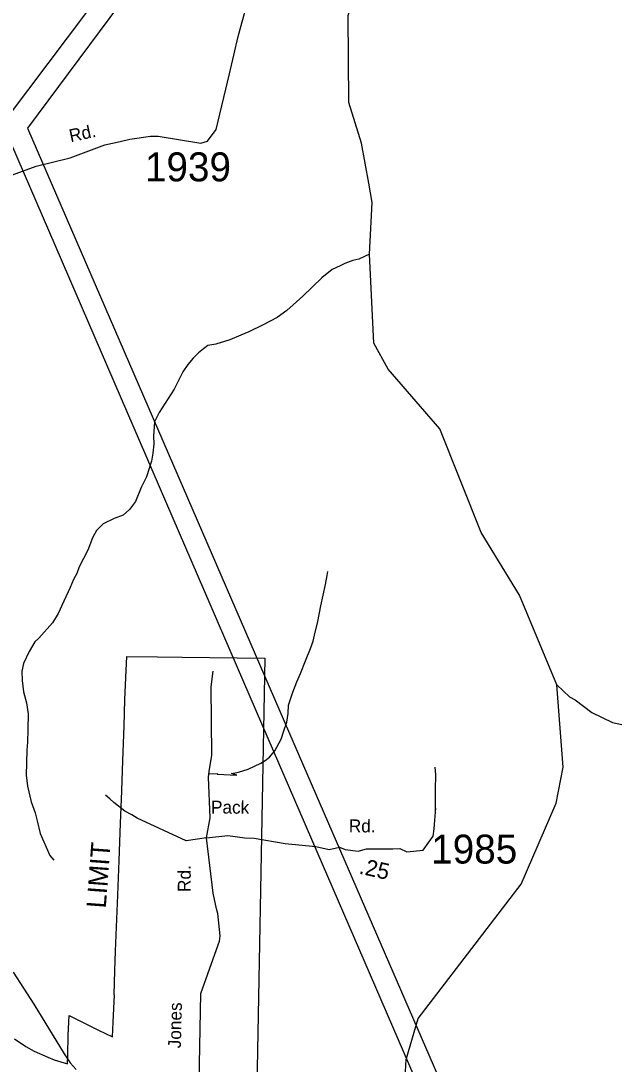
# Model space of a CAD drawing. Extents: x 1551653 to 1702041, y 811336 to 920032.
# Drawn here: x 1653908 to 1656960, y 884840 to 890159 of the extents above; entities that cross this region are included whole.
import ezdxf

# ---------------------------------------------------------------- set-up
doc = ezdxf.new("R2010")
doc.units = 0
for name, color, linetype in [('Old_Level_10', 7, 'Continuous'), ('Old_Level_11', 7, 'Continuous'), ('Old_Level_17', 7, 'Continuous'), ('Old_Level_19', 7, 'Continuous'), ('Old_Level_32', 7, 'Continuous'), ('Old_Level_35', 7, 'Continuous'), ('Old_Level_48', 7, 'Continuous'), ('Old_Level_49', 7, 'Continuous'), ('Old_Level_56', 7, 'Continuous'), ('Old_Level_59', 7, 'Continuous'), ('Old_Level_62', 7, 'Continuous'), ('Old_Level_8', 7, 'Continuous')]:
    doc.layers.add(name, color=color, linetype=linetype)

msp = doc.modelspace()

# ---------------------------------------------------------------- linework, layer by layer
at = {"layer": 'Old_Level_32'}
for points in [[(1653866.16, 889374.136), (1653986.971, 889418.786), (1654159.51, 889460.302), (1654336.249, 889527.208), (1654414.635, 889544.022), (1654464.694, 889555.41), (1654568.886, 889571.902), (1654608.896, 889571.289), (1654825.881, 889536.017), (1654860.133, 889545.811), (1654904.172, 889604.579), (1654972.676, 889888.624), (1655016.715, 890079.62)], [(1654855.67, 885993.844), (1654964.538, 886005.117), (1655050.881, 885993.844), (1655098.229, 885990.999), (1655255.781, 885964.582), (1655412.324, 885949.316), (1655480.056, 885934.329), (1655533.107, 885945.22), (1655561.432, 885933.728), (1655629.005, 885926.214), (1655671.023, 885937.212), (1655732.667, 885937.759), (1655804.898, 885937.29), (1655840.947, 885938.76), (1655876.772, 885922.457), (1655959.362, 885929.972), (1655989.157, 885971.932), (1656010.977, 886001.905), (1656015.672, 886038.931), (1656020.376, 886084.194), (1656024.13, 886144.31)]]:
    msp.add_lwpolyline(points, dxfattribs=at)
at = {"layer": 'Old_Level_35'}
for points in [[(1655016.715, 890079.62), (1655060.754, 890241.232)], [(1654867.188, 886321.831), (1654912.959, 886319.098), (1654908.538, 886318.133), (1655009.586, 886313.211), (1654982.639, 886321.03), (1655018.81, 886328.497), (1655066.953, 886343.927), (1655131.415, 886374.835), (1655153.508, 886388.592), (1655175.837, 886404.15), (1655204.338, 886437.788), (1655235.958, 886496.978), (1655249.623, 886539.126), (1655264.318, 886582.85), (1655270.814, 886626.744), (1655273.511, 886670.714), (1655294.456, 886736.327), (1655315.118, 886788.135), (1655333.816, 886831.78), (1655360.722, 886895.271), (1655385.633, 886959.001), (1655398.205, 886996.767), (1655406.618, 887026.612), (1655423.445, 887096.31), (1655438.675, 887176.044), (1655462.116, 887285.631), (1655470.856, 887331.681), (1655473.058, 887351.448)], [(1654868.06, 886331.326), (1654881.948, 886414.656), (1654878.194, 886764.081), (1654889.456, 886842.982)], [(1656023.18, 886129.106), (1656023.18, 886238.066), (1656025.344, 886317.138), (1656021.873, 886353.027)], [(1654855.67, 885993.844), (1654874.44, 886095.29), (1654865.491, 886303.363), (1654868.06, 886331.326)], [(1654855.67, 885993.844), (1654751.947, 885978.524), (1654501.557, 886094.081), (1654473.877, 886110.653), (1654438.03, 886128.993), (1654382.712, 886173.943), (1654361.072, 886192.191), (1654339.231, 886210.446)], [(1654794.32, 884173.537), (1654802.525, 884328.291), (1654817.413, 884748.484), (1654825.683, 885199.911), (1654896.965, 885400.199), (1654920.968, 885466.679), (1654924.134, 885494.432), (1654912.471, 885607.874), (1654906.752, 885631.805), (1654889.456, 885712.05), (1654855.67, 885993.844)]]:
    msp.add_lwpolyline(points, dxfattribs=at)
at = {"layer": 'Old_Level_48'}
msp.add_lwpolyline([(1653875.728, 884969.274), (1653933.415, 884929.891), (1653976.345, 884906.216), (1654045.636, 884874.579), (1654078.523, 884861.177), (1654145.616, 884840.373), (1654147.699, 884884.832), (1654149.113, 884986.987), (1654154.094, 885086.721), (1654216.187, 885056.928), (1654304.504, 885011.967), (1654374.979, 884979.123), (1654378.244, 885053.024), (1654385.235, 885193.611), (1654384.635, 885193.614), (1654387.062, 885316.799), (1654391.419, 885415.333), (1654396.259, 885538.505), (1654401.895, 885701.936), (1654410.176, 885877.372), (1654416.331, 886067.241), (1654422.617, 886233.074), (1654428.073, 886387.49), (1654435.743, 886562.328), (1654439.011, 886697.528), (1654444.277, 886811.682), (1654448.785, 886918.027), (1654604.27, 886917.164), (1654730.782, 886914.06), (1655151.997, 886909.884), (1655103.222, 884271.863)], dxfattribs=at)
at = {"layer": 'Old_Level_49'}
msp.add_lwpolyline([(1653875.728, 884969.274), (1653933.415, 884929.891), (1653976.345, 884906.216), (1654045.636, 884874.579), (1654078.523, 884861.177), (1654145.616, 884840.373), (1654147.699, 884884.832), (1654149.113, 884986.987), (1654154.094, 885086.721), (1654216.187, 885056.928), (1654304.504, 885011.967), (1654374.979, 884979.123), (1654378.244, 885053.024), (1654385.235, 885193.611), (1654384.635, 885193.614), (1654387.062, 885316.799), (1654391.419, 885415.333), (1654396.259, 885538.505), (1654401.895, 885701.936), (1654410.176, 885877.372), (1654416.331, 886067.241), (1654422.617, 886233.074), (1654428.073, 886387.49), (1654435.743, 886562.328), (1654439.011, 886697.528), (1654444.277, 886811.682), (1654448.785, 886918.027), (1654604.27, 886917.164), (1654730.782, 886914.06), (1655151.997, 886909.884), (1655103.222, 884271.863)], dxfattribs=at)
at = {"layer": 'Old_Level_56'}
for points in [[(1659464.7, 899857.443), (1658923.933, 898122.647), (1658385.043, 896371.8), (1657977.826, 895034.116), (1657740.53, 894711.357), (1654988.784, 891021.194), (1653941.561, 889612.48), (1655350.033, 886359.78), (1656055.166, 884733.313)], [(1659158.372, 899288.947), (1658313.446, 896482.122), (1657900.392, 895172.37), (1657876.16, 895102.623), (1657683.02, 894825.589), (1656030.694, 892591.91), (1654647.931, 890742.766), (1653843.934, 889672.9), (1653816.88, 889631.627)], [(1653816.88, 889631.627), (1653855.459, 889540.99), (1655140.069, 886564.166), (1655993.847, 884591.479), (1656202.666, 884114.361), (1656224.021, 884072.1), (1656235.251, 884024.046), (1656310.248, 883962.885), (1656539.197, 883757.314), (1656683.029, 883617.108), (1656716.188, 883565.005)]]:
    msp.add_lwpolyline(points, dxfattribs=at)
at = {"layer": 'Old_Level_59'}
for points in [[(1655682.161, 889331.971), (1655645.27, 889535.418), (1655581.191, 889743.546), (1655578.218, 890186.766), (1655656.241, 890460.921), (1655667.211, 890693.757), (1655618.203, 890793.31), (1655571.288, 890998.766)], [(1655852.27, 884495.545), (1655873.288, 884862.794), (1655934.189, 885071.639), (1656459.224, 885756.923), (1656639.26, 886170.206), (1656674.222, 886353.215), (1656641.516, 886772.751), (1656451.227, 887231.043), (1656255.198, 887550.104), (1656045.224, 888079.651), (1655781.22, 888383.743), (1655708.221, 888516.514), (1655685.871, 888969.782), (1655700.224, 889232.351), (1655682.161, 889331.971)]]:
    msp.add_lwpolyline(points, dxfattribs=at)
at = {"layer": 'Old_Level_62'}
for points in [[(1655685.871, 888969.782), (1655632.66, 888944.253), (1655600.569, 888936.871), (1655560.379, 888921.492), (1655536.183, 888909.907), (1655495.89, 888890.632), (1655443.191, 888849.519), (1655345.689, 888755.195), (1655264.591, 888682.606), (1655215.994, 888647.44), (1655143.405, 888608.583), (1655070.919, 888573.826), (1655030.627, 888556.602), (1654974.237, 888533.533), (1654901.956, 888510.773), (1654861.766, 888503.391), (1654839.005, 888487.294), (1654814.194, 888466.584), (1654787.537, 888439.927), (1654759.138, 888406.914), (1654733.711, 888369.594), (1654690.24, 888280.397), (1654659.482, 888232.927), (1654614.371, 888161.672), (1654589.56, 888114.099), (1654584.433, 888042.229), (1654585.766, 888002.141), (1654581.05, 887954.261), (1654574.386, 887914.379), (1654549.062, 887834.818), (1654522.2, 887779.249), (1654493.083, 887707.789), (1654462.427, 887668.316), (1654429.927, 887638.891), (1654383.687, 887621.667), (1654327.298, 887594.6), (1654294.695, 887561.176), (1654274.087, 887523.549), (1654249.071, 887459.983), (1654205.702, 887374.682), (1654193.194, 887340.848), (1654176.687, 887311.218), (1654160.078, 887269.49), (1654126.962, 887200.08), (1654097.947, 887136.514), (1654069.137, 887089.044), (1653999.932, 887012.252), (1653979.632, 886992.567), (1653950.822, 886943.047), (1653921.807, 886881.531), (1653913.195, 886843.699), (1653914.426, 886795.717), (1653921.5, 886737.585), (1653936.571, 886681.298), (1653945.696, 886625.114), (1653944.363, 886545.143), (1653941.287, 886481.27), (1653938.724, 886441.285), (1653934.623, 886313.332), (1653941.698, 886257.25), (1653960.357, 886176.972), (1653981.478, 886120.583), (1653990.808, 886080.393), (1654005.776, 886016.212), (1654055.912, 885903.33), (1654075.494, 885879.032)], [(1656641.516, 886772.751), (1656674.529, 886742.711), (1656706.005, 886712.158), (1656735.84, 886697.6), (1656820.731, 886632.188), (1656925.82, 886582.36), (1656973.7, 886571.595)], [(1653869.212, 885308.269), (1653974.198, 885144.74), (1654128.192, 884892.731), (1654160.181, 884846.082), (1654190.221, 884811.736)]]:
    msp.add_lwpolyline(points, dxfattribs=at)

# ---------------------------------------------------------------- texts
at = {"layer": 'Old_Level_10'}
for s, rotation, p in [('Rd.', 89.705325, (1654774.1, 885717.188)), ('Jones', 88.714242, (1654724.415, 884919.621))]:
    msp.add_text(s, height=65.6167, rotation=rotation, dxfattribs=at).set_placement(p)
at = {"layer": 'Old_Level_11'}
for s, rotation, p in [('Rd.', 12.186892, (1654162.12, 889539.704)), ('Pack', 359.627853, (1654877.701, 886117.409)), ('Rd.', 359.627853, (1655580.63, 886021.8))]:
    msp.add_text(s, height=65.6167, rotation=rotation, dxfattribs=at).set_placement(p)
at = {"layer": 'Old_Level_17'}
msp.add_text('.25', height=82.0208, rotation=347.523508, dxfattribs=at).set_placement((1655629.102, 885811.623))
at = {"layer": 'Old_Level_19'}
msp.add_text('LIMIT', height=98.425, rotation=85.750708, dxfattribs=at).set_placement((1654341.076, 885631.71))
at = {"layer": 'Old_Level_8'}
for s, p in [('1939', (1654540.792, 889340.892)), ('1985', (1656000.854, 885862.178))]:
    msp.add_text(s, height=147.6375, dxfattribs=at).set_placement(p)

doc.saveas('drawing.dxf')
